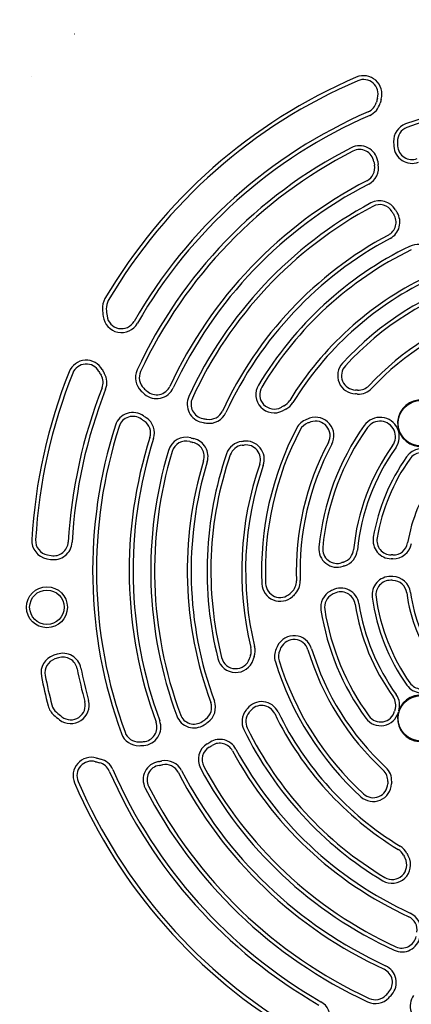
# Model space of a CAD drawing. Header units: inches. Extents: x 5 to 1128, y -85 to 748.
# Tile 282 of 656: x 382.52 to 386.76, y 286.34 to 297.03. Entities that reach past the tile are written whole.
import ezdxf

# ---------------------------------------------------------------- set-up
doc = ezdxf.new("R2010")
doc.units = ezdxf.units.IN
doc.header["$LTSCALE"] = 32
doc.header["$MEASUREMENT"] = 0
doc.layers.add('Visible (ANSI)', color=7, linetype='Continuous', lineweight=30)

msp = doc.modelspace()

# ---------------------------------------------------------------- linework, layer by layer
at = {"layer": 'Visible (ANSI)'}
for p, q in [((382.82012, 291.21847), (382.85915, 291.21152)), ((382.81282, 291.17747), (382.85185, 291.17051)), ((382.92381, 290.1414), (382.88613, 290.12908)), ((382.93675, 290.10181), (382.89907, 290.08949))]:
    msp.add_line(p, q, dxfattribs=at)
for centre, radius in [((386.8674, 292.6469), 0.24668), ((382.81265, 290.6507), 0.22172), ((382.81265, 290.6507), 0.18701), ((386.8674, 289.44544), 0.24668)]:
    msp.add_circle(centre, radius, dxfattribs=at)
for centre, radius, start, end in [((391.56336, 294.14139), 37.84893, 94.726002, 184.707209), ((391.56336, 294.14139), 37.59893, 94.726002, 184.707209), ((388.46813, 291.04617), 7.91339, 132.616535, 132.61838), ((388.46813, 291.04617), 7.91339, 137.381619, 137.38342), ((388.46813, 291.04617), 5.82905, 113.254846, 149.56729), ((388.46813, 291.04617), 5.7874, 113.254846, 149.56729), ((386.24532, 296.2187), 0.19913, 344.054592, 113.254846), ((386.24532, 296.2187), 0.15748, 344.054592, 113.254846), ((386.2322, 296.17012), 0.15748, 293.574992, 345.719185), ((387.91095, 295.74281), 1.5748, 164.054592, 165.719185), ((387.91095, 295.74281), 1.53315, 164.054592, 165.719185), ((388.46813, 291.04617), 5.15976, 72.181313, 110.021118), ((388.46813, 291.04617), 5.11811, 72.181313, 110.021118), ((388.46813, 291.04617), 5.43307, 113.574992, 150.128247), ((386.2322, 296.17012), 0.19913, 293.574992, 345.719185), ((388.46813, 291.04617), 5.39142, 113.574992, 150.128247), ((386.76978, 295.70701), 0.19913, 110.021118, 181.796716), ((386.76978, 295.70701), 0.15748, 110.021118, 181.796716), ((387.91095, 295.74281), 1.34086, 181.796716, 183.865719), ((387.91095, 295.74281), 1.29921, 181.796716, 183.865719), ((388.46813, 291.04617), 5.15976, 117.181313, 155.021118), ((388.46813, 291.04617), 5.11811, 117.181313, 155.021118), ((386.20208, 295.45897), 0.19913, 9.43042, 117.181313), ((386.20208, 295.45897), 0.15748, 9.43042, 117.181313), ((386.77182, 295.66583), 0.19913, 183.865719, 290.162972), ((386.77182, 295.66583), 0.15748, 183.865719, 290.162972), ((387.91095, 295.74281), 1.53315, 189.43042, 190.793148), ((386.20931, 295.41841), 0.15748, 297.322112, 10.793148), ((386.20931, 295.41841), 0.19913, 297.322112, 10.793148), ((387.91095, 295.74281), 1.5748, 189.43042, 190.793148), ((388.46813, 291.04617), 4.76378, 117.322112, 155.162972), ((388.46813, 291.04617), 4.72213, 117.322112, 155.162972), ((386.4195, 294.86168), 0.19913, 30.573934, 118.232324), ((388.46813, 291.04617), 4.52984, 118.232324, 155.340895), ((388.46813, 291.04617), 4.48819, 118.232324, 155.340895), ((386.4195, 294.86168), 0.15748, 30.573934, 118.232324), ((387.91095, 295.74281), 1.53315, 210.573934, 211.877935), ((386.43994, 294.82797), 0.15748, 298.204834, 31.877935), ((386.43994, 294.82797), 0.19913, 298.204834, 31.877935), ((387.91095, 295.74281), 1.5748, 210.573934, 211.877935), ((388.46813, 291.04617), 4.13386, 118.204834, 155.204605), ((388.46813, 291.04617), 4.09221, 118.204834, 155.204605), ((388.46813, 291.04617), 3.9196, 116.088933, 149.065774), ((388.46813, 291.04617), 3.87795, 116.088933, 149.065774), ((386.832, 294.38757), 0.19913, 51.475399, 116.088933), ((388.46813, 291.04617), 3.54331, 115.941853, 148.56595), ((388.46813, 291.04617), 3.32905, 107.270542, 137.41131), ((388.46813, 291.04617), 3.50166, 115.941853, 148.56595), ((388.46813, 291.04617), 3.2874, 107.270542, 137.41131), ((383.61388, 293.89787), 0.19913, 149.56729, 183.783341), ((384.75312, 293.97321), 1.34086, 183.783341, 187.175177), ((383.61388, 293.89787), 0.15748, 149.56729, 183.783341), ((384.75312, 293.97321), 1.29921, 183.783341, 187.175177), ((383.62033, 293.8306), 0.19913, 187.175177, 330.128247), ((383.62033, 293.8306), 0.15748, 187.175177, 330.128247), ((388.46813, 291.04617), 2.95276, 106.873024, 137.106507), ((388.46813, 291.04617), 2.9111, 106.873024, 137.106507), ((383.23883, 293.13194), 0.19913, 29.054592, 158.254846), ((383.23883, 293.13194), 0.15748, 29.054592, 158.254846), ((386.16379, 293.16428), 0.19913, 137.41131, 267.822099), ((386.16379, 293.16428), 0.15748, 137.41131, 267.822099), ((388.46813, 291.04617), 5.82905, 158.254846, 176.666741), ((388.46813, 291.04617), 5.7874, 158.254846, 176.666741), ((384.75312, 293.97321), 1.5748, 209.054592, 210.719185), ((383.26391, 293.0883), 0.15748, 338.574992, 30.719185), ((384.75312, 293.97321), 1.53315, 209.054592, 210.719185), ((383.26391, 293.0883), 0.19913, 338.574992, 30.719185), ((383.9715, 293.14097), 0.19913, 155.021118, 226.796717), ((383.9715, 293.14097), 0.15748, 155.021118, 226.796717), ((388.46813, 291.04617), 5.43307, 158.574992, 176.714615), ((384.00206, 293.11329), 0.19913, 228.865719, 335.162972), ((384.00206, 293.11329), 0.15748, 228.865719, 335.162972), ((385.27687, 292.95869), 0.19913, 149.065774, 297.305236), ((385.27687, 292.95869), 0.15748, 149.065774, 297.305236), ((386.18951, 293.16311), 0.15748, 266.970443, 317.106507), ((388.46813, 291.04617), 5.39142, 158.574992, 176.714615), ((384.75312, 293.97321), 1.34086, 226.796717, 228.865719), ((384.75312, 293.97321), 1.29921, 226.796717, 228.865719), ((384.53236, 292.85302), 0.19913, 155.340895, 258.851226), ((386.09796, 291.43325), 1.53315, 86.970443, 87.822099), ((386.09796, 291.43325), 1.5748, 86.970443, 87.822099), ((386.18951, 293.16311), 0.19913, 266.970443, 317.106507), ((384.53236, 292.85302), 0.15748, 155.340895, 258.851226), ((384.75312, 293.97321), 1.29921, 297.305236, 297.900001), ((386.09796, 291.43325), 1.5748, 117.038925, 117.900001), ((385.31047, 292.97619), 0.15748, 297.038925, 328.56595), ((385.31047, 292.97619), 0.19913, 297.038925, 328.56595), ((386.8674, 292.6469), 0.25362, 74.812579, 71.676998), ((383.74547, 292.56415), 0.19913, 54.43042, 162.181313), ((383.74547, 292.56415), 0.15748, 54.43042, 162.181313), ((384.75312, 293.97321), 1.53315, 234.43042, 235.793148), ((384.57241, 292.84587), 0.19913, 260.89297, 335.204605), ((384.57241, 292.84587), 0.15748, 260.89297, 335.204605), ((384.75312, 293.97321), 1.34086, 297.305236, 297.900001), ((386.09796, 291.43325), 1.53315, 117.038925, 117.900001), ((385.7252, 292.51242), 0.19913, 331.873024, 109.055539), ((386.42385, 292.50227), 0.20897, 324.538576, 144.538576), ((388.46813, 291.04617), 5.15976, 162.181313, 200.021118), ((388.46813, 291.04617), 5.11811, 162.181313, 200.021118), ((384.75312, 293.97321), 1.5748, 234.43042, 235.793148), ((383.77926, 292.54059), 0.15748, 342.322112, 55.793148), ((383.77926, 292.54059), 0.19913, 342.322112, 55.793148), ((384.75312, 293.97321), 1.34086, 258.851226, 260.89297), ((384.75312, 293.97321), 1.29921, 258.851226, 260.89297), ((385.69767, 292.50251), 0.19913, 110.523891, 152.270542), ((385.69767, 292.50251), 0.15748, 110.523891, 152.270542), ((386.09796, 291.43325), 1.34086, 109.055539, 110.523891), ((386.09796, 291.43325), 1.29921, 109.055539, 110.523891), ((385.7252, 292.51242), 0.15748, 331.873024, 109.055539), ((388.46813, 291.04617), 2.71882, 144.538576, 174.593208), ((386.42385, 292.50227), 0.16732, 324.538576, 144.538576), ((388.46813, 291.04617), 3.32905, 152.270542, 182.41131), ((388.46813, 291.04617), 3.2874, 152.270542, 182.41131), ((388.46813, 291.04617), 2.67717, 144.538576, 174.593208), ((388.46813, 291.04617), 4.76378, 162.322112, 200.162972), ((388.46813, 291.04617), 4.72213, 162.322112, 200.162972), ((384.32156, 292.29554), 0.19913, 75.573934, 163.232324), ((384.32156, 292.29554), 0.15748, 75.573934, 163.232324), ((384.75312, 293.97321), 1.5748, 255.573934, 256.877935), ((384.75312, 293.97321), 1.53315, 255.573934, 256.877935), ((384.35985, 292.28616), 0.15748, 343.204834, 76.877935), ((384.35985, 292.28616), 0.19913, 343.204834, 76.877935), ((384.94848, 292.25198), 0.19913, 96.475399, 161.088933), ((384.94848, 292.25198), 0.15748, 96.475399, 161.088933), ((384.75312, 293.97321), 1.53315, 276.475399, 277.198711), ((384.75312, 293.97321), 1.5748, 276.475399, 277.198711), ((384.97019, 292.25458), 0.19913, 340.941853, 97.198711), ((384.97019, 292.25458), 0.15748, 340.941853, 97.198711), ((388.46813, 291.04617), 2.95276, 151.873024, 182.106507), ((388.46813, 291.04617), 2.9111, 151.873024, 182.106507), ((388.46813, 291.04617), 2.34252, 144.538576, 174.393419), ((388.46813, 291.04617), 4.52984, 163.232324, 200.340895), ((388.46813, 291.04617), 4.48819, 163.232324, 200.340895), ((388.46813, 291.04617), 3.9196, 161.088933, 194.065774), ((388.46813, 291.04617), 3.87795, 161.088933, 194.065774), ((388.46813, 291.04617), 2.30087, 144.538576, 174.393419), ((388.46813, 291.04617), 2.14795, 144.843627, 170.257428), ((386.88286, 292.16265), 0.20897, 324.843627, 144.843627), ((386.88286, 292.16265), 0.16732, 324.843627, 144.843627), ((388.46813, 291.04617), 4.13386, 163.204834, 200.204605), ((388.46813, 291.04617), 4.09221, 163.204834, 200.204605), ((388.46813, 291.04617), 3.54331, 160.941853, 193.56595), ((388.46813, 291.04617), 3.50166, 160.941853, 193.56595), ((388.46813, 291.04617), 2.1063, 144.843627, 170.257428), ((388.46813, 291.04617), 1.77165, 144.843627, 170.170506), ((382.84774, 291.37351), 0.19913, 176.666741, 259.900602), ((382.84774, 291.37351), 0.15748, 176.666741, 259.900602), ((382.88677, 291.36656), 0.19913, 259.900602, 356.714615), ((382.88677, 291.36656), 0.15748, 259.900602, 356.714615), ((386.54742, 291.37595), 0.19913, 170.257428, 269.042038), ((386.54742, 291.37595), 0.15748, 170.257428, 269.042038), ((386.56732, 291.3755), 0.19913, 268.383717, 350.170506), ((386.56732, 291.3755), 0.15748, 268.383717, 350.170506), ((385.95966, 291.28359), 0.19913, 174.593208, 288.819014), ((385.95966, 291.28359), 0.15748, 174.593208, 288.819014), ((385.98009, 291.29041), 0.15748, 288.106474, 354.393419), ((385.98009, 291.29041), 0.19913, 288.106474, 354.393419), ((386.51846, 289.64391), 1.5748, 88.383717, 89.042038), ((386.51846, 289.64391), 1.5748, 108.106474, 108.819014), ((386.51846, 289.64391), 1.53315, 88.383717, 89.042038), ((386.51846, 289.64391), 1.53315, 108.106474, 108.819014), ((385.34098, 290.91448), 0.19913, 182.41131, 312.822099), ((385.34098, 290.91448), 0.15748, 182.41131, 312.822099), ((385.36, 290.93185), 0.15748, 311.970443, 2.106507), ((385.36, 290.93185), 0.19913, 311.970443, 2.106507), ((386.53683, 290.7855), 0.19913, 89.078171, 187.686932), ((386.53683, 290.7855), 0.15748, 89.078171, 187.686932), ((386.51846, 289.64391), 1.29921, 88.077552, 89.078171), ((386.51846, 289.64391), 1.34086, 88.077552, 89.078171), ((386.55676, 290.785), 0.15748, 7.780685, 88.077552), ((386.55676, 290.785), 0.19913, 7.780685, 88.077552), ((386.51846, 289.64391), 1.5748, 131.970443, 132.822099), ((385.9797, 290.65054), 0.19913, 118.156128, 189.033795), ((385.9797, 290.65054), 0.15748, 118.156128, 189.033795), ((386.51846, 289.64391), 1.34086, 117.113344, 118.156128), ((386.51846, 289.64391), 1.29921, 117.113344, 118.156128), ((385.99811, 290.66017), 0.19913, 8.881891, 117.113344), ((385.99811, 290.66017), 0.15748, 8.881891, 117.113344), ((388.46813, 291.04617), 1.77165, 187.780685, 215.170506), ((388.46813, 291.04617), 1.73, 187.780685, 215.170506), ((386.51846, 289.64391), 1.53315, 131.970443, 132.822099), ((388.46813, 291.04617), 2.34252, 188.881891, 215.687198), ((388.46813, 291.04617), 2.30087, 188.881891, 215.687198), ((388.46813, 291.04617), 2.14795, 187.686932, 215.257428), ((388.46813, 291.04617), 2.1063, 187.686932, 215.257428), ((388.46813, 291.04617), 2.71882, 189.033795, 216.030597), ((388.46813, 291.04617), 2.67717, 189.033795, 216.030597), ((385.49179, 290.14342), 0.19913, 16.873024, 154.055539), ((385.49179, 290.14342), 0.15748, 16.873024, 154.055539), ((382.98568, 289.95212), 0.19913, 11.285385, 108.099398), ((384.8706, 290.1781), 0.15748, 342.038925, 13.56595), ((384.8706, 290.1781), 0.19913, 342.038925, 13.56595), ((385.47933, 290.11695), 0.19913, 155.523891, 197.270542), ((386.51846, 289.64391), 1.34086, 154.055539, 155.523891), ((385.47933, 290.11695), 0.15748, 155.523891, 197.270542), ((386.51846, 289.64391), 1.29921, 154.055539, 155.523891), ((388.46813, 291.04617), 2.95276, 196.873024, 227.106507), ((388.46813, 291.04617), 2.9111, 196.873024, 227.106507), ((382.94799, 289.9398), 0.19913, 108.099398, 191.333259), ((382.94799, 289.9398), 0.15748, 108.099398, 191.333259), ((382.98568, 289.95212), 0.15748, 11.285385, 108.099398), ((384.85921, 290.14196), 0.19913, 194.065774, 342.305236), ((384.85921, 290.14196), 0.15748, 194.065774, 342.305236), ((383.77149, 290.48899), 1.29921, 342.305236, 342.900001), ((386.51846, 289.64391), 1.5748, 162.038925, 162.900001), ((383.77149, 290.48899), 1.34086, 342.305236, 342.900001), ((386.51846, 289.64391), 1.53315, 162.038925, 162.900001), ((388.46813, 291.04617), 3.32905, 197.270542, 227.41131), ((388.46813, 291.04617), 3.2874, 197.270542, 227.41131), ((388.46813, 291.04617), 5.43307, 191.285385, 195.128247), ((388.46813, 291.04617), 5.39142, 191.285385, 195.128247), ((388.46813, 291.04617), 5.82905, 191.333259, 194.56729), ((388.46813, 291.04617), 5.7874, 191.333259, 194.56729), ((386.87679, 289.92121), 0.15748, 215.257428, 314.042038), ((386.87679, 289.92121), 0.19913, 215.257428, 314.042038), ((383.07133, 289.58714), 0.19913, 232.175177, 15.128247), ((383.07133, 289.58714), 0.15748, 232.175177, 15.128247), ((384.44086, 289.56405), 0.15748, 305.89297, 20.204605), ((384.44086, 289.56405), 0.19913, 305.89297, 20.204605), ((385.14024, 289.42723), 0.19913, 25.941853, 142.198711), ((386.4376, 289.58777), 0.15748, 341.676998, 35.687198), ((386.4376, 289.58777), 0.19913, 341.676998, 35.687198), ((386.8674, 289.44544), 0.25362, 164.812579, 161.676998), ((383.0192, 289.63015), 0.19913, 194.56729, 228.783341), ((383.0192, 289.63015), 0.15748, 194.56729, 228.783341), ((383.77149, 290.48899), 1.29921, 228.783341, 232.175177), ((385.12673, 289.41003), 0.19913, 141.475399, 206.088933), ((385.12673, 289.41003), 0.15748, 141.475399, 206.088933), ((383.77149, 290.48899), 1.53315, 321.475399, 322.198711), ((383.77149, 290.48899), 1.5748, 321.475399, 322.198711), ((385.14024, 289.42723), 0.15748, 25.941853, 142.198711), ((388.46813, 291.04617), 3.50166, 205.941853, 238.56595), ((386.43046, 289.56405), 0.19913, 216.030597, 344.812579), ((386.43046, 289.56405), 0.15748, 216.030597, 344.812579), ((386.8674, 289.44544), 0.29528, 161.676998, 164.812579), ((383.77149, 290.48899), 1.34086, 228.783341, 232.175177), ((383.84847, 289.34985), 0.15748, 273.865719, 20.162972), ((383.84847, 289.34985), 0.19913, 273.865719, 20.162972), ((384.40748, 289.54079), 0.19913, 200.340895, 303.851226), ((384.40748, 289.54079), 0.15748, 200.340895, 303.851226), ((383.77149, 290.48899), 1.29921, 303.851226, 305.89297), ((383.77149, 290.48899), 1.34086, 303.851226, 305.89297), ((388.46813, 291.04617), 3.54331, 205.941853, 238.56595), ((383.80729, 289.34782), 0.15748, 200.021118, 271.796716), ((388.46813, 291.04617), 3.9196, 206.088933, 239.065774), ((388.46813, 291.04617), 3.87795, 206.088933, 239.065774), ((383.80729, 289.34782), 0.19913, 200.021118, 271.796716), ((383.77149, 290.48899), 1.29921, 271.796716, 273.865719), ((383.77149, 290.48899), 1.53315, 300.573934, 301.877935), ((384.68633, 289.01798), 0.19913, 28.204834, 121.877935), ((383.77149, 290.48899), 1.34086, 271.796716, 273.865719), ((384.65262, 288.99754), 0.19913, 120.573934, 208.232324), ((384.65262, 288.99754), 0.15748, 120.573934, 208.232324), ((383.77149, 290.48899), 1.5748, 300.573934, 301.877935), ((384.68633, 289.01798), 0.15748, 28.204834, 121.877935), ((388.46813, 291.04617), 4.13386, 208.204834, 245.204605), ((388.46813, 291.04617), 4.09221, 208.204834, 245.204605), ((383.2956, 288.82336), 0.19913, 74.054592, 203.254846), ((383.2956, 288.82336), 0.15748, 74.054592, 203.254846), ((383.77149, 290.48899), 1.5748, 254.054592, 255.719185), ((383.77149, 290.48899), 1.53315, 254.054592, 255.719185), ((383.34418, 288.81023), 0.19913, 23.574992, 75.719185), ((384.05533, 288.78011), 0.19913, 99.43042, 207.181313), ((383.77149, 290.48899), 1.53315, 279.43042, 280.793148), ((384.09589, 288.78735), 0.19913, 27.322112, 100.793148), ((383.34418, 288.81023), 0.15748, 23.574992, 75.719185), ((388.46813, 291.04617), 5.43307, 203.574992, 240.128247), ((388.46813, 291.04617), 5.39142, 203.574992, 240.128247), ((384.05533, 288.78011), 0.15748, 99.43042, 207.181313), ((383.77149, 290.48899), 1.5748, 279.43042, 280.793148), ((384.09589, 288.78735), 0.15748, 27.322112, 100.793148), ((388.46813, 291.04617), 4.72213, 207.322112, 245.162972), ((388.46813, 291.04617), 4.52984, 208.232324, 245.340895), ((388.46813, 291.04617), 4.48819, 208.232324, 245.340895), ((386.35119, 288.76755), 0.15748, 356.970443, 47.106507), ((386.35119, 288.76755), 0.19913, 356.970443, 47.106507), ((388.46813, 291.04617), 5.7874, 203.254846, 239.56729), ((388.46813, 291.04617), 4.76378, 207.322112, 245.162972), ((388.08105, 288.67599), 1.5748, 176.970443, 177.822099), ((388.08105, 288.67599), 1.53315, 176.970443, 177.822099), ((388.46813, 291.04617), 5.82905, 203.254846, 239.56729), ((388.46813, 291.04617), 5.15976, 207.181313, 245.021118), ((388.46813, 291.04617), 5.11811, 207.181313, 245.021118), ((386.35002, 288.74183), 0.19913, 227.41131, 357.822099), ((386.35002, 288.74183), 0.15748, 227.41131, 357.822099), ((386.53811, 287.88851), 0.15748, 27.038925, 58.56595), ((386.53811, 287.88851), 0.19913, 27.038925, 58.56595), ((386.55561, 287.8549), 0.19913, 239.065774, 27.305236), ((386.55561, 287.8549), 0.15748, 239.065774, 27.305236), ((388.08105, 288.67599), 1.5748, 207.038925, 207.900001), ((385.54109, 287.33116), 1.29921, 27.305236, 27.900001), ((388.08105, 288.67599), 1.53315, 207.038925, 207.900001), ((385.54109, 287.33116), 1.34086, 27.305236, 27.900001), ((386.66844, 287.15044), 0.15748, 350.89297, 65.204605), ((386.66844, 287.15044), 0.19913, 350.89297, 65.204605), ((386.66128, 287.11039), 0.19913, 245.340895, 348.851226), ((386.66128, 287.11039), 0.15748, 245.340895, 348.851226), ((386.40101, 286.5801), 0.19913, 318.865719, 65.162972), ((386.40101, 286.5801), 0.15748, 318.865719, 65.162972), ((386.37334, 286.54954), 0.19913, 245.021118, 316.796717), ((386.37334, 286.54954), 0.15748, 245.021118, 316.796717), ((385.54109, 287.33116), 1.29921, 316.796717, 318.865719), ((385.54109, 287.33116), 1.34086, 316.796717, 318.865719), ((386.95015, 286.3235), 0.19913, 144.43042, 252.181313), ((385.6837, 286.19837), 0.19913, 277.175177, 60.128247)]:
    msp.add_arc(centre, radius, start, end, dxfattribs=at)

doc.saveas('drawing.dxf')
